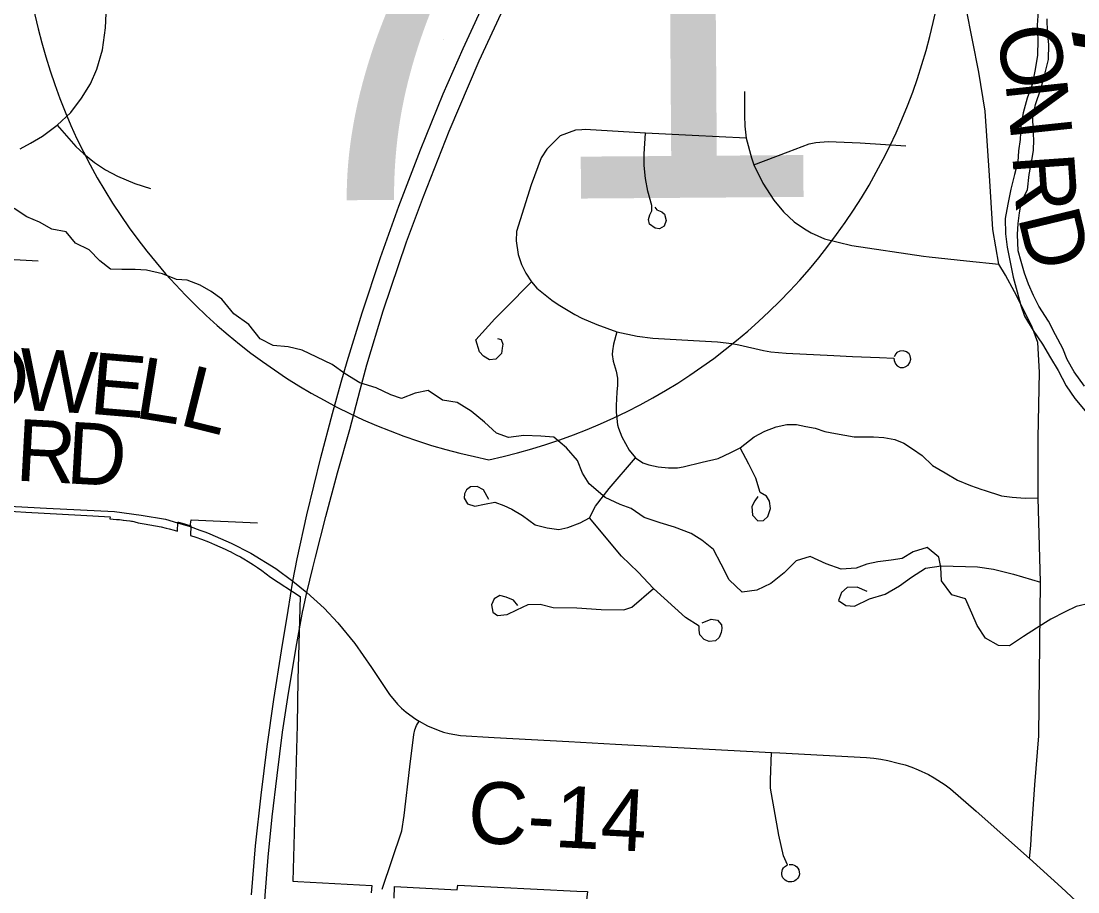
# Model space of a CAD drawing. Extents: x 114604 to 551442, y 316898 to 567001.
# Drawn here: x 213125 to 218259, y 455918 to 460149 of the extents above; entities that cross this region are included whole.
import ezdxf

# ---------------------------------------------------------------- set-up
doc = ezdxf.new("R2010")
doc.units = 0
for name, color, linetype in [('DV_X_County_Line', 7, 'Continuous'), ('GE_P_Alignment', 7, 'Continuous'), ('GE_P_Alignment_1000_Cardinal_Points', 7, 'Continuous'), ('GE_P_Alignment_100_Stations', 7, 'Continuous'), ('GE_P_Alignment_500_Bearings', 7, 'Continuous'), ('GE_P_Alignment_500_Stations', 7, 'Continuous'), ('PM_P_Cells', 7, 'Continuous'), ('PM_P_CL_Double_Solid', 7, 'Continuous'), ('PM_P_Crosswalk', 7, 'Continuous'), ('PM_P_Stop_Line', 7, 'Continuous'), ('PM_X_Stop_Line', 7, 'Continuous')]:
    doc.layers.add(name, color=color, linetype=linetype)

msp = doc.modelspace()

# ---------------------------------------------------------------- linework, layer by layer
at = {"layer": 'DV_X_County_Line'}
for points in [[(218066.2, 460197), (218062.3, 460128.9), (218064.4, 460058.9), (218062.5, 459982.8), (218050.6, 459906.7), (218036.7, 459840.6), (218012.8, 459774.5), (217992.9, 459704.4), (217983, 459638.3), (217979.1, 459574.3), (217971.1, 459518.2), (217967.2, 459466.1), (217951.3, 459404), (217933.4, 459331.9), (217919.5, 459259.8), (217905.6, 459189.8), (217907.7, 459115.7), (217915.7, 459051.6), (217931.8, 458969.6), (217945.8, 458905.6), (217963.9, 458833.5), (217982, 458767.5), (218000, 458715.5), (218042, 458645.5), (218088.1, 458579.5), (218126.1, 458513.5), (218164.1, 458451.5), (218202.1, 458377.5), (218244.2, 458315.5), (218294.2, 458255.5)], [(218292, 458375.7), (218242, 458445.6), (218208, 458505.6), (218186, 458557.6), (218149.9, 458625.6), (218115.9, 458691.7), (218069.9, 458763.6), (218043.8, 458815.6), (218019.8, 458871.7), (217999.8, 458923.7), (217983.7, 458981.7), (217969.7, 459033.7), (217965.6, 459111.8), (217969.5, 459165.8), (217975.5, 459217.9), (217985.4, 459272), (218015.3, 459330.1), (218023.2, 459404.2), (218035.1, 459472.3), (218043, 459522.3), (218045, 459572.4), (218042.9, 459624.4), (218040.9, 459680.5), (218052.8, 459744.6), (218078.7, 459820.7), (218098.5, 459890.8), (218116.5, 459962.9), (218118.4, 460035), (218112.3, 460095), (218110.2, 460161.1)]]:
    msp.add_lwpolyline(points, dxfattribs=at)
at = {"layer": 'GE_P_Alignment'}
for centre, start, end in [((214815.1, 460769.7), 281.9513, 14.6077), ((215940.1, 460777.8), 166.221, 258.8774)]:
    msp.add_arc(centre, 2812.6, start, end, dxfattribs=at)
at = {"layer": 'GE_P_Alignment_1000_Cardinal_Points'}
msp.add_line((217718.8, 458984.8), (217875.5, 458968.8), dxfattribs=at)
for points in [[(213119.8, 459527.9), (213171.1, 459555.4), (213229, 459590.7), (213299.4, 459642.9), (213366.1, 459705.9), (213418.3, 459775.2), (213462.3, 459845.1), (213493.5, 459915.3), (213520.3, 460009.4), (213534.5, 460117.2), (213559.1, 460651.6), (213573, 460952.1), (213540.3, 461222), (213540.2, 461227.2), (213533.4, 461437.5), (213553.9, 461769.1), (213553, 461780.3), (213532.5, 462018.3), (213469.5, 462270.1), (213416.5, 462495.9), (213404.7, 462559.7), (213396.1, 462597)], [(218024.7, 456080.8), (218031.4, 456142.6), (218033.9, 456203.6), (218049.8, 456437.9), (218069.1, 456676.7), (218078.6, 457422.4), (218066.8, 457833.1), (218066.3, 458124.7), (218073, 458443.9), (218065, 458587.1), (218036.1, 458667.3), (217951.4, 458833.6), (217907.4, 458915.4), (217875.5, 458968.8), (217845.9, 459136.5), (217829.8, 459399), (217809.1, 459711), (217778.1, 459900.7), (217716.1, 460212.3)], [(216640.3, 459806.8), (216639.1, 459690.5), (216641.3, 459639.5), (216647.7, 459580.6), (216673.4, 459484.4), (216685.8, 459450.4), (216728.6, 459361.7), (216782.5, 459279.3), (216829.7, 459222.4), (216881, 459174.4), (216931.5, 459139.1), (216964, 459120.3), (217028.9, 459091.9), (217161.2, 459059.1), (217510, 459007.3)], [(213299.4, 459642.9), (213391.3, 459539.7), (213429.6, 459503.8), (213480.8, 459462.8), (213535.4, 459426.6), (213593, 459395.4), (213677.7, 459360.5), (213753.3, 459336.6)], [(215849.4, 459621.6), (215817.9, 459619.6), (215743.5, 459592.3), (215678.5, 459527.6), (215651.1, 459484.6), (215603.8, 459353.4), (215532.3, 459126.4), (215530.6, 459081.8), (215540.1, 459015.6), (215556.1, 458966.9), (215576.8, 458925.1), (215604.3, 458881.8), (215631.3, 458852.2), (215704.3, 458793.3), (215734.5, 458772.1), (215814.7, 458724.3), (215849.8, 458706.4), (215923, 458674.6), (216019.4, 458639.5), (216117.4, 458619.1), (216193.5, 458608.4), (216391.6, 458597.4), (216508.8, 458590.8), (216577.5, 458582.6), (216611.6, 458576.2), (216732, 458548.5), (216768.3, 458542.6), (216841.4, 458535.5), (217073.5, 458524.4), (217164.7, 458519.1), (217294.9, 458514)], [(216647.7, 459580.6), (216384.6, 459593.9), (216158.8, 459605.1), (215865.2, 459622.6), (215849.4, 459621.6)], [(216189.5, 459226.9), (216189.2, 459253), (216169.4, 459323.6), (216158.1, 459384.2), (216152.8, 459447.6), (216152.5, 459504.1), (216158.8, 459605.1)], [(216685.8, 459450.4), (216852.3, 459514.1), (216954.4, 459552.6), (216985.6, 459559.5), (217045.6, 459564), (217201.7, 459558.4), (217423.2, 459542.9)], [(216204.5, 459244.5), (216213.2, 459231.5), (216238.3, 459222.3), (216251.3, 459210.6), (216258.5, 459181), (216249.8, 459153.2), (216226.6, 459140.1), (216206.3, 459143), (216178.8, 459162.9), (216172.9, 459185.2), (216179.6, 459207.2), (216189.5, 459226.9)], [(212535, 459066.7), (212590.8, 459048.9), (212654.1, 459028.8), (212692.1, 459020.1), (212730.9, 459014), (212796.9, 459007), (213208.6, 458984.4)], [(217510, 459007.3), (217536.1, 459003.4), (217718.8, 458984.8)], [(215439.5, 458606.4), (215456.7, 458601.8), (215466.2, 458579.5), (215462.9, 458559.8), (215458.6, 458534.5), (215431, 458507), (215400.4, 458503.2), (215371.4, 458520.9), (215352.8, 458541.5), (215333.6, 458601), (215427.3, 458702.4), (215478.1, 458754.9), (215604.3, 458881.8)], [(216019.4, 458639.5), (216003.2, 458579.2), (215997.8, 458546.4), (215997.5, 458529.8), (216001.7, 458496.8), (216016.2, 458447.7), (216022.2, 458414.8), (216022.6, 458390.6), (216022, 458379.6)], [(217294.9, 458514), (217365.4, 458511.2), (217366.4, 458500), (217373.1, 458483.1), (217381.6, 458473.4), (217396.4, 458466.8), (217412.7, 458466.5), (217420.5, 458468.6), (217434.3, 458477.3), (217443.6, 458490.5), (217447.2, 458506.4), (217444.5, 458522.4), (217439, 458532.1), (217426.5, 458542.5), (217411, 458547.2), (217394.8, 458545.8), (217380.5, 458538.2), (217374.6, 458532.5), (217366.8, 458518.2)], [(216022, 458379.6), (216020, 458346.6), (216016.4, 458282.2), (216015.9, 458248.5), (216023.4, 458187.5), (216027.8, 458171.5), (216044, 458129.6), (216080.1, 458065.1), (216110.8, 458027.6), (216146.2, 458003.3), (216174.8, 457992.6), (216220.1, 457982.7), (216271.1, 457978), (216314.5, 457979.1), (216341.1, 457982.9), (216434.7, 458006.7), (216511.4, 458023.8), (216573.7, 458052.2), (216618.8, 458075.1), (216686.9, 458128.9), (216738.4, 458157.4), (216792.9, 458178.5), (216844.6, 458189.2), (216891.9, 458189.5), (216937.8, 458179.5), (216983.7, 458171), (217029.6, 458155), (217081.4, 458145.1), (217173.2, 458129.5), (217266.3, 458128.7), (217316.5, 458126.6), (217370.5, 458116.9), (217414.5, 458098.1), (217456.2, 458071.4), (217503.6, 458038), (217553.4, 457990.1), (217614.3, 457954.6), (217675.2, 457919), (217737.2, 457892.5), (217793.5, 457873.8), (217803.5, 457870.6)], [(216703.8, 457839.2), (216689.1, 457818.4), (216674.5, 457790.2), (216679.3, 457748.8), (216704.6, 457720.9), (216731.2, 457722.6), (216753.2, 457742), (216766.3, 457780.5), (216761.6, 457815.9), (216746.6, 457841), (216715.4, 457858.5), (216694.2, 457927.8), (216661.2, 457995.6), (216618.8, 458075.1)], [(215396.8, 457824.5), (215372.2, 457871.4), (215341.3, 457887.2), (215308.9, 457885.4), (215289.6, 457872.3), (215280, 457852.8), (215276.9, 457831.7), (215293.3, 457804.3), (215329, 457791.6), (215375.9, 457801.7), (215425.9, 457811.8), (215469.8, 457795.9), (215508.7, 457778.3), (215560.7, 457746.4), (215622.6, 457701.5), (215680.9, 457687.3), (215737.6, 457679.6), (215781.3, 457688.1), (215841, 457711.1), (215886.1, 457736.1), (215915.2, 457792.2), (215982.7, 457878.8), (216110.8, 458027.6)], [(217803.5, 457870.6), (217888.1, 457843), (217939.8, 457836.7), (218003.9, 457831.5), (218066.8, 457833.1)], [(213946.9, 457693.2), (213951, 457726.3), (214272.9, 457711.3)], [(216434.3, 457225.6), (216477.2, 457243.1), (216508.9, 457237.6), (216527.7, 457216.2), (216529.2, 457197.6), (216526.5, 457178.9), (216516.6, 457154.4), (216499.5, 457138.5), (216468, 457134), (216443.5, 457143.9), (216423.3, 457166.7), (216418.8, 457189.6), (216420.1, 457209.7), (216353.8, 457250.8), (216197.9, 457391.8), (216122.7, 457471.6), (216041.8, 457550), (215886.1, 457736.1)], [(217235.9, 457377.4), (217187.3, 457399.3), (217139, 457396.9), (217110.9, 457372.5), (217097.1, 457334.1), (217131.5, 457310.1), (217173.9, 457306.4), (217246.2, 457341.2), (217322.6, 457363.9), (217392.9, 457404.8), (217451, 457447.5), (217519.2, 457490.4), (217595.8, 457503), (217771.1, 457498.2), (217849.8, 457486.7), (217946.8, 457461.2), (218078.6, 457422.4)], [(215538.6, 457309.5), (215516.9, 457335.2), (215482.3, 457350.7), (215450.7, 457357.7), (215423.6, 457341.7), (215410.9, 457312.9), (215416.9, 457277.1), (215439.9, 457261.5), (215485.8, 457266.1), (215533, 457288), (215588.7, 457314.2), (215647.6, 457316), (215709.4, 457299.3), (215825.6, 457298.7), (215943.3, 457289.5), (216053.7, 457288.9), (216092.4, 457300.6), (216197.9, 457391.8)], [(214879.5, 455931.2), (214975, 456214.6), (214985.4, 456288.3), (215013.9, 456525.1), (215033.5, 456682.2), (215037.9, 456705.7), (215046.1, 456727), (215058.3, 456747.5)], [(216856.6, 456050.8), (216864.7, 456051.5), (216872.8, 456050.6), (216880.7, 456048.2), (216887.8, 456044.2), (216894.1, 456039), (216899.2, 456032.7), (216903.1, 456025.4), (216906, 456013.8), (216906.1, 456005.5), (216904.6, 455997.4), (216901.6, 455989.6), (216897.2, 455982.6), (216891.5, 455976.6), (216884.8, 455971.8), (216877.2, 455968.3), (216869.1, 455966.4), (216860.9, 455966.1), (216852.7, 455967.3), (216844.9, 455970.1), (216837.8, 455974.4), (216831.6, 455979.9), (216826.6, 455986.5), (216823, 455993.9), (216821, 456002.2), (216820.7, 456010.7), (216821.9, 456019.1), (216824.7, 456027.2), (216829, 456034.5), (216833.8, 456040.3), (216848.7, 456048.5), (216829.5, 456092.2), (216805.9, 456193), (216765.3, 456421.3), (216765.2, 456462.4), (216770.2, 456595.3)]]:
    msp.add_lwpolyline(points, dxfattribs=at)
at = {"layer": 'GE_P_Alignment_100_Stations'}
for points in [[(213046.9, 457768.9), (213148.5, 457763.3), (213414.6, 457748.8), (213473.4, 457745.6), (213557.1, 457740.9), (213556.5, 457730.8), (213572.3, 457729.6), (213588, 457728.2), (213603.8, 457726.7), (213612.6, 457725.8), (213621.4, 457724.8), (213622.7, 457724.7), (213637.7, 457722.9), (213652.6, 457721), (213655.3, 457720.6), (213660.9, 457719.8), (213666.5, 457718.8), (213672, 457717.7), (213677.6, 457716.4), (213683.1, 457715), (213688.5, 457713.4), (213693.9, 457711.7), (213723.6, 457707.1), (213751.1, 457702.3), (213777.7, 457697.1), (213804.8, 457691.1), (213829.4, 457685.3), (213843.9, 457681.7), (213868.1, 457675.2), (213884.9, 457670.4), (213887, 457713.3), (213887, 457714.9), (213888.7, 457714.9), (213889.9, 457714.6), (213906.9, 457709.8), (213924.2, 457704.7), (213949.9, 457696.8), (213947.8, 457650.4), (213974, 457641.5), (214001.3, 457631.7), (214034.9, 457618.7), (214064.5, 457606.5), (214091.1, 457594.9), (214116.5, 457583.2), (214130.1, 457576.8), (214147.1, 457568.4), (214149.3, 457567.3), (214173.8, 457554.7), (214190.5, 457545.8), (214207.4, 457536.6), (214228.7, 457523.6), (214254, 457507.3), (214273.8, 457493.8), (214294.2, 457479.3), (214315.8, 457463.1), (214336.9, 457446.5), (214481.2, 457353.9), (214470.2, 456950.5), (214465.7, 456727.5), (214445.5, 455969.6), (214470.2, 455968.2), (214828.5, 455948.9), (214825.7, 455913.2)], [(214937.2, 455887.5), (214939.7, 455943.3), (215243.3, 455927.3), (215247.5, 455950.5), (215824.7, 455921.8), (215876.6, 455919.2), (215870.6, 455865.3)]]:
    msp.add_lwpolyline(points, dxfattribs=at)
at = {"layer": 'GE_P_Alignment_500_Bearings'}
for points in [[(207371.4, 458002.7), (207642.2, 458029), (207707.4, 458033.4), (207828.6, 458047.1), (207907.5, 458054), (207960.5, 458055.2), (208038.7, 458054.2), (208439.4, 458033.6), (209074, 458001.7), (209809.5, 457961.1), (211130, 457894.2), (211873.7, 457857.4), (212436.1, 457826.9), (213248.1, 457782.6), (213579.1, 457766.5), (213709, 457748.6), (213825.9, 457728.5), (213884.5, 457711.7), (213946.9, 457693.2), (213994.1, 457675.7)], [(213994.1, 457675.7), (214022.4, 457665.2), (214041.5, 457657.1)], [(214041.5, 457657.1), (214146.2, 457612.2), (214241.5, 457563.1), (214362.4, 457490), (214445.4, 457428.2), (214513.8, 457372.1), (214596.8, 457297.1), (214664.6, 457225.9), (214747, 457125.2), (214826.8, 457009), (214914.3, 456876.4), (214954.3, 456830.1), (214973.9, 456810.6), (214995.9, 456791.4), (215043, 456756.9), (215058.3, 456747.5)], [(215058.3, 456747.5), (215099.6, 456724.7), (215150.9, 456703.2), (215177.4, 456694.7), (215204.3, 456687.8), (215231.6, 456682.4), (215259.1, 456678.5), (215423.3, 456667.5), (215786.2, 456648.1), (216012.2, 456636.1), (216770.2, 456595.3), (216810.9, 456593.8), (217233.1, 456570.8), (217268.8, 456566.9), (217302.3, 456562.5), (217335.6, 456556.5), (217386.7, 456544.1), (217419.7, 456534.5), (217452.2, 456523.3), (217484.2, 456510.6), (217533.2, 456487.8), (217561.2, 456472.4), (217614.8, 456437.5), (217640.3, 456418.1), (217765.1, 456310.1), (218024.7, 456080.8), (218179.4, 455939.4), (218251.4, 455873.3)]]:
    msp.add_lwpolyline(points, dxfattribs=at)
at = {"layer": 'GE_P_Alignment_500_Stations'}
for points in [[(214772.7, 458357.6), (214804.9, 458479.2), (214884.6, 458740.8), (214998, 459076.2), (215079.9, 459297.4), (215205.4, 459614.2), (215349.9, 459956), (215499.6, 460278.6), (215686.4, 460650.1), (215856.1, 460963.4), (216061, 461316.3), (216301.2, 461698.7), (216543.5, 462053.8), (216706.3, 462279.9), (216769.8, 462366.3), (216934, 462588.1), (217167.2, 462905.6)], [(214680.6, 458394.1), (214709.4, 458495.6), (214782.7, 458731.9), (214870.5, 459000.8), (214960.7, 459250.5), (215065.4, 459523.4), (215176.3, 459796.4), (215272.5, 460017), (215398.1, 460288.9), (215539.9, 460576), (215671.4, 460826), (215822.2, 461098.4), (215985.2, 461377.6), (216145.4, 461633.1), (216301.4, 461871.2), (216483.1, 462133.5), (216649.6, 462364.3), (216744.1, 462493.9), (216812.7, 462587.8), (216896.9, 462700.9)], [(214245, 455903.8), (214264.5, 456141.1), (214290.9, 456387.9), (214319.7, 456623.6), (214352.9, 456853), (214390.6, 457088.4), (214422.8, 457285.8), (214445.4, 457428.2), (214465.5, 457536.6), (214513.4, 457750.3), (214581, 458028), (214637.4, 458241.8), (214680.6, 458394.1)], [(214542.8, 457492.4), (214555.4, 457544.7), (214605.8, 457741.3), (214661.6, 457954.8), (214721.8, 458165.2), (214772.7, 458357.6)], [(214494.3, 457285.2), (214495.2, 457290.3), (214513.8, 457372.1), (214542.8, 457492.4)], [(214302, 455765.3), (214310.3, 455899.9), (214326, 456086.3), (214345.5, 456283.3), (214369, 456483.2), (214395.8, 456693.4), (214424, 456883), (214464.3, 457124.7), (214494.3, 457285.2)]]:
    msp.add_lwpolyline(points, dxfattribs=at)
at = {"layer": 'PM_P_Cells'}
msp.add_lwpolyline([(218320.8, 457321.3), (218251, 457304.6), (218197.3, 457278.1), (218127.6, 457243.5), (218058.1, 457198.9), (217994.5, 457158.3), (217926.9, 457113.6), (217873, 457115.2), (217810.7, 457150.6), (217770.3, 457212.4), (217743.8, 457272.2), (217713.3, 457342), (217647.2, 457361.4), (217596.6, 457429.1), (217594.1, 457495.1), (217583.7, 457545.1), (217527.4, 457590.6), (217459.6, 457570), (217405.9, 457537.5), (217352, 457529), (217288.2, 457522.4), (217234.3, 457510), (217182.5, 457491.5), (217108.6, 457486.8), (217036.5, 457512.2), (216958.3, 457547.6), (216890.5, 457527), (216833.1, 457468.4), (216767.6, 457415.8), (216699.9, 457383.2), (216628.1, 457374.5), (216565.6, 457434), (216527, 457509.8), (216488.5, 457581.5), (216432.2, 457627.1), (216379.9, 457658.6), (216299.8, 457689.9), (216229.6, 457711.4), (216151.5, 457736.7), (216089.2, 457780.2), (216035.1, 457799.7), (215962.9, 457835.1), (215884.4, 457900.5), (215852, 457952.3), (215827.5, 458014.1), (215775.1, 458075.7), (215712.7, 458127.2), (215650.7, 458132.7), (215566.8, 458136), (215492.9, 458125.3), (215434.8, 458146.8), (215376.4, 458200.4), (215312, 458253.8), (215243.8, 458295.3), (215171.7, 458306.7), (215103.4, 458354.1), (215039.6, 458341.5), (214973.9, 458314.9), (214921.8, 458332.5), (214849.6, 458367.9), (214771.4, 458391.2), (214699.1, 458434.6), (214636.8, 458480.1), (214562.6, 458515.5), (214490.4, 458550.9), (214422.3, 458566.3), (214350.3, 458573.7), (214286.1, 458605.2), (214231.6, 458674.7), (214159.2, 458726.2), (214100.7, 458797.7), (214048.5, 458835.3), (213994.2, 458866.8), (213932.1, 458890.3), (213880.1, 458893.9), (213812, 458921.3), (213733.9, 458938.6), (213679.9, 458942.1), (213614, 458941.6), (213560, 458943.1), (213507.7, 458984.7), (213455.3, 459038.3), (213389.1, 459069.7), (213344.7, 459125.4), (213274.7, 459138.8), (213214.5, 459172.3), (213152.3, 459197.8), (213092, 459239.3)], dxfattribs=at)

# ---------------------------------------------------------------- texts
at = {"layer": 'GE_P_Alignment'}
msp.add_text('71', height=1875.03, rotation=0.4144, dxfattribs=at).set_placement((214260.1, 459275.6))
at = {"layer": 'PM_P_CL_Double_Solid'}
for s, height, rotation, p in [('O', 300, 356.7859, (212843.8, 458276)), ('W', 300, 356.7865, (213107.3, 458261.2)), ('E', 300, 355.1851, (213452.2, 458241.8)), ('L', 300, 350.8864, (213669.9, 458223.7)), ('L', 300, 346.0091, (213884.9, 458189.5)), ('R', 300, 356.8954, (213094.2, 457917.1)), ('D', 300, 356.7143, (213340, 457903.7)), ('C-14', 300.01, 356.9875, (215289.8, 456158.8))]:
    msp.add_text(s, height=height, rotation=rotation, dxfattribs=at).set_placement(p)
at = {"layer": 'PM_P_Crosswalk'}
for s, rotation, p in [('O', 280.6392, (217858.8, 460104)), ('N', 276.0297, (217906.6, 459850.9)), ('R', 273.9919, (217940.6, 459499)), ('D', 283.642, (217966.2, 459198.7))]:
    msp.add_text(s, height=300, rotation=rotation, dxfattribs=at).set_placement(p)
at = {"layer": 'PM_P_Stop_Line'}
msp.add_text('Alum', height=499.95, rotation=280.4198, dxfattribs=at).set_placement((218228.1, 460096.3))
at = {"layer": 'PM_X_Stop_Line'}
msp.add_text('71', height=1, rotation=0.4144, dxfattribs=at).set_placement((215178.3, 460059.1))

doc.saveas('drawing.dxf')
